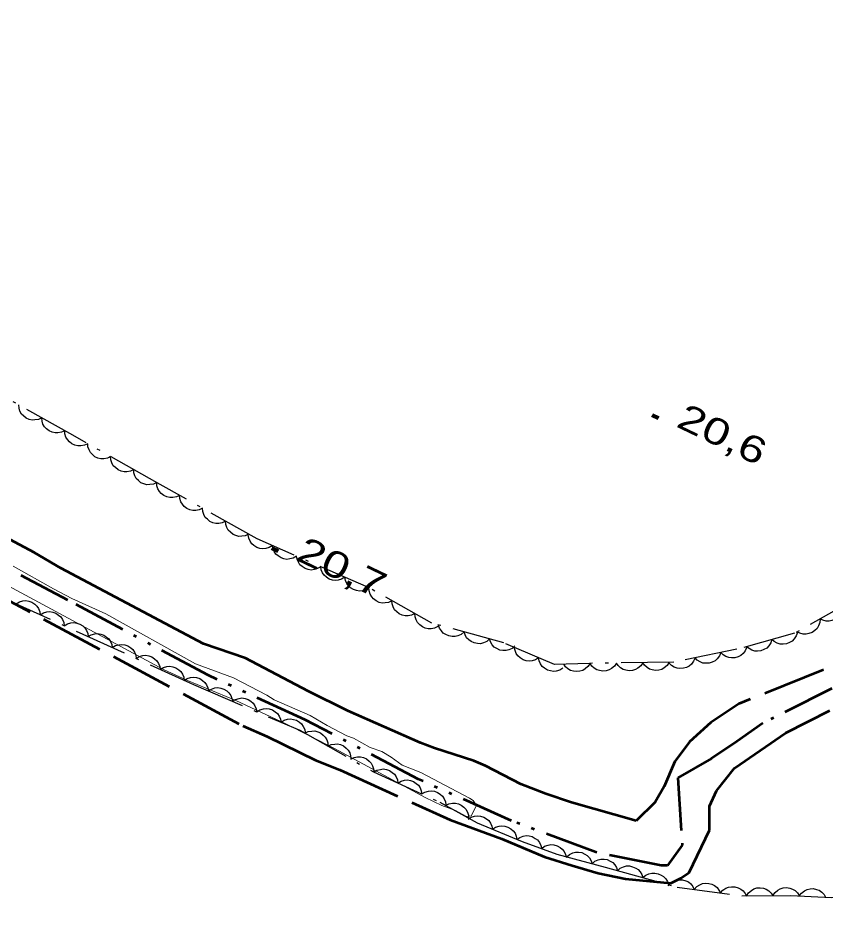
# Model space of a CAD drawing. Extents: x 355726 to 357533, y 5103782 to 5105258.
# Drawn here: x 356560.3 to 356606.3, y 5104611.6 to 5104663.5 of the extents above; entities that cross this region are included whole.
import ezdxf

# ---------------------------------------------------------------- set-up
doc = ezdxf.new("R2010")
doc.units = 0
doc.header["$LTSCALE"] = 0.6
for name, pattern in [('DASH_DOUBLE_DOT', [9.2, 5, -1.2, 0.3, -1.2, 0.3, -1.2]), ('DOT_DASHED', [7.7, 5, -1.2, 0.3, -1.2]), ('LONG_DASHED', [7.5, 6, -1.5])]:
    doc.linetypes.add(name, pattern=pattern)
for name, color, linetype, lineweight in [('1', 7, 'LONG_DASHED', 53), ('2', 7, 'LONG_DASHED', 13), ('3', 7, 'Continuous', 140), ('4', 7, 'DASH_DOUBLE_DOT', 53), ('44', 7, 'Continuous', 25)]:
    doc.layers.add(name, color=color, linetype=linetype, lineweight=lineweight)

msp = doc.modelspace()

# ---------------------------------------------------------------- linework, layer by layer
at = {"layer": '1', "linetype": 'Continuous'}
msp.add_lwpolyline([(356595.48, 5104617.88), (356591.81, 5104618.93), (356590.35, 5104619.41), (356588.92, 5104619.96), (356586.92, 5104621.01), (356586.25, 5104621.3), (356584.02, 5104622.01), (356583.21, 5104622.32), (356579.09, 5104624.13), (356576.82, 5104625.25), (356573.26, 5104627.13), (356570.88, 5104627.96), (356562.75, 5104632.26), (356561.24, 5104633.15), (356554.9, 5104636.53)], dxfattribs=at)
at = {"layer": '1'}
for points in [[(356557.81, 5104631.47), (356573.11, 5104623.29), (356574.5, 5104622.67), (356577.25, 5104621.34), (356578.63, 5104620.78), (356584.9, 5104617.93), (356587.84, 5104616.86), (356590.26, 5104615.84), (356591.85, 5104615.34), (356593.32, 5104614.91), (356594.87, 5104614.58), (356597.46, 5104614.34), (356598.02, 5104614.62), (356598.5, 5104614.94), (356599.66, 5104617.34), (356599.66, 5104618.72), (356600.05, 5104619.59), (356601.08, 5104620.88), (356604, 5104622.89), (356606.5, 5104624.15)], [(356610.32, 5104628.16), (356601.33, 5104624.54), (356599.73, 5104623.47), (356598.51, 5104622.37), (356597.68, 5104621.26), (356597.07, 5104619.83), (356596.56, 5104618.94), (356595.48, 5104617.88)]]:
    msp.add_lwpolyline(points, dxfattribs=at)
at = {"layer": '2', "linetype": 'Continuous'}
msp.add_lwpolyline([(356560.04, 5104632.38), (356562.34, 5104631.09), (356563.39, 5104630.53), (356565.32, 5104629.65), (356570.41, 5104626.82), (356572.58, 5104626.01), (356574.47, 5104625.03), (356574.9, 5104624.76), (356576.94, 5104623.87), (356577.9, 5104623.3), (356579.03, 5104622.71), (356579.4, 5104622.59), (356580.36, 5104622.05), (356581.01, 5104621.82), (356581.54, 5104621.51), (356582.18, 5104621.04), (356583.24, 5104620.63), (356586, 5104619.17), (356586.21, 5104619.03), (356586.4, 5104618.75), (356586.09, 5104618.16), (356585.84, 5104618.13), (356585.2, 5104618.46), (356584.42, 5104618.76), (356583.48, 5104619.2), (356578.32, 5104621.99), (356575.56, 5104623.4), (356572.71, 5104624.72), (356569.97, 5104625.87), (356568.6, 5104626.5), (356556.53, 5104632.98)], dxfattribs=at)
at = {"layer": '3'}
for p, q in [((356596.4, 5104640.97), (356596.76, 5104640.8)), ((356574.76, 5104633.4), (356575.12, 5104633.23))]:
    msp.add_line(p, q, dxfattribs=at)
at = {"layer": '4'}
msp.add_lwpolyline([(356606.62, 5104625.41), (356602.68, 5104623.43), (356601.2, 5104622.39), (356599.76, 5104621.43), (356597.85, 5104620.33), (356598.1, 5104616.5), (356597.26, 5104615.33), (356596.9, 5104615.34), (356593.19, 5104616.09), (356588.4, 5104617.88), (356583.08, 5104620.26), (356576.66, 5104623.63), (356571.14, 5104626.16), (356563.15, 5104630.44), (356555.85, 5104634.3), (356549.06, 5104638.21), (356543.13, 5104641.57), (356536.12, 5104645.84), (356533.21, 5104647.23), (356528.06, 5104651.11)], dxfattribs=at)
at = {"layer": '44', "linetype": 'DOT_DASHED'}
for points in [[(356607.98, 5104630.53), (356604.49, 5104628.55), (356601.2, 5104627.64), (356597.62, 5104626.9), (356592.83, 5104626.84), (356590.83, 5104626.78), (356587.96, 5104628), (356583.86, 5104629.13), (356580.26, 5104631.15), (356573.93, 5104633.92), (356568.23, 5104637.12), (356563.44, 5104639.82), (356559.84, 5104641.84), (356553.32, 5104647.05), (356548.26, 5104650.68), (356541.2, 5104654.26), (356535.71, 5104658.52), (356530.26, 5104663.55)], [(356529.08, 5104649.96), (356532.48, 5104646.87), (356538.31, 5104643.19), (356543.25, 5104640.02), (356547.11, 5104637.06), (356551.92, 5104634.36), (356555.22, 5104632.51), (356570.31, 5104625.63), (356576.35, 5104623.03), (356580.55, 5104620.66), (356584.32, 5104618.94), (356586.43, 5104617.76), (356589, 5104616.71), (356590.97, 5104615.99), (356593.71, 5104615.24), (356597.82, 5104614.11), (356601.5, 5104613.62), (356604.28, 5104613.63)], [(356604.28, 5104613.63), (356606.59, 5104613.52), (356608.77, 5104613.87), (356611.12, 5104614.52), (356613.17, 5104615.34), (356617.64, 5104616.42), (356618.88, 5104616.51), (356621.32, 5104615.93), (356623.12, 5104614.92), (356624.62, 5104614.08), (356625.65, 5104613.1), (356627.15, 5104612.26), (356630.02, 5104611.04)]]:
    msp.add_lwpolyline(points, dxfattribs=at)
at = {"layer": '44'}
for points in [[(356561.67, 5104640.81), (356561.48, 5104640.72), (356561.28, 5104640.69), (356561.12, 5104640.68), (356560.95, 5104640.72), (356560.78, 5104640.8), (356560.63, 5104640.92), (356560.51, 5104641.03), (356560.43, 5104641.19), (356560.38, 5104641.37), (356560.36, 5104641.55)], [(356562.98, 5104640.08), (356562.79, 5104639.99), (356562.59, 5104639.95), (356562.43, 5104639.95), (356562.26, 5104639.99), (356562.09, 5104640.07), (356561.94, 5104640.19), (356561.82, 5104640.3), (356561.74, 5104640.46), (356561.69, 5104640.63), (356561.67, 5104640.81)], [(356564.29, 5104639.34), (356564.1, 5104639.25), (356563.9, 5104639.22), (356563.73, 5104639.21), (356563.56, 5104639.25), (356563.39, 5104639.33), (356563.25, 5104639.45), (356563.13, 5104639.57), (356563.05, 5104639.72), (356562.99, 5104639.9), (356562.98, 5104640.08)], [(356565.59, 5104638.61), (356565.41, 5104638.51), (356565.2, 5104638.48), (356565.04, 5104638.47), (356564.87, 5104638.52), (356564.7, 5104638.59), (356564.55, 5104638.72), (356564.44, 5104638.83), (356564.36, 5104638.99), (356564.3, 5104639.16), (356564.29, 5104639.34)], [(356566.9, 5104637.87), (356566.71, 5104637.78), (356566.51, 5104637.74), (356566.35, 5104637.74), (356566.18, 5104637.78), (356566.01, 5104637.86), (356565.86, 5104637.98), (356565.74, 5104638.09), (356565.66, 5104638.25), (356565.61, 5104638.43), (356565.59, 5104638.61)], [(356568.21, 5104637.13), (356568.02, 5104637.04), (356567.82, 5104637.01), (356567.65, 5104637), (356567.48, 5104637.05), (356567.31, 5104637.12), (356567.17, 5104637.24), (356567.05, 5104637.36), (356566.97, 5104637.51), (356566.91, 5104637.69), (356566.9, 5104637.87)], [(356569.51, 5104636.4), (356569.33, 5104636.31), (356569.13, 5104636.27), (356568.96, 5104636.27), (356568.79, 5104636.31), (356568.62, 5104636.39), (356568.47, 5104636.51), (356568.36, 5104636.62), (356568.28, 5104636.78), (356568.22, 5104636.95), (356568.21, 5104637.13)], [(356570.82, 5104635.67), (356570.63, 5104635.57), (356570.43, 5104635.54), (356570.27, 5104635.53), (356570.1, 5104635.58), (356569.93, 5104635.65), (356569.78, 5104635.77), (356569.67, 5104635.89), (356569.59, 5104636.04), (356569.53, 5104636.22), (356569.51, 5104636.4)], [(356572.13, 5104634.93), (356571.94, 5104634.84), (356571.74, 5104634.8), (356571.58, 5104634.8), (356571.41, 5104634.84), (356571.24, 5104634.92), (356571.09, 5104635.04), (356570.97, 5104635.15), (356570.89, 5104635.31), (356570.84, 5104635.49), (356570.82, 5104635.67)], [(356573.44, 5104634.2), (356573.25, 5104634.1), (356573.05, 5104634.07), (356572.89, 5104634.06), (356572.72, 5104634.11), (356572.55, 5104634.18), (356572.4, 5104634.3), (356572.28, 5104634.42), (356572.2, 5104634.57), (356572.14, 5104634.75), (356572.13, 5104634.93)], [(356574.79, 5104633.55), (356574.61, 5104633.43), (356574.41, 5104633.38), (356574.25, 5104633.36), (356574.08, 5104633.38), (356573.9, 5104633.44), (356573.74, 5104633.55), (356573.62, 5104633.65), (356573.52, 5104633.8), (356573.45, 5104633.97), (356573.41, 5104634.15)], [(356576.16, 5104632.94), (356575.98, 5104632.83), (356575.79, 5104632.78), (356575.62, 5104632.76), (356575.45, 5104632.78), (356575.28, 5104632.84), (356575.12, 5104632.95), (356574.99, 5104633.05), (356574.89, 5104633.2), (356574.82, 5104633.37), (356574.79, 5104633.55)], [(356577.54, 5104632.34), (356577.36, 5104632.23), (356577.16, 5104632.18), (356577, 5104632.15), (356576.83, 5104632.18), (356576.65, 5104632.24), (356576.49, 5104632.35), (356576.36, 5104632.45), (356576.27, 5104632.6), (356576.19, 5104632.77), (356576.16, 5104632.94)], [(356578.91, 5104631.74), (356578.73, 5104631.63), (356578.54, 5104631.58), (356578.37, 5104631.55), (356578.2, 5104631.58), (356578.02, 5104631.64), (356577.86, 5104631.74), (356577.74, 5104631.85), (356577.64, 5104632), (356577.57, 5104632.17), (356577.54, 5104632.34)], [(356580.28, 5104631.14), (356580.11, 5104631.03), (356579.91, 5104630.97), (356579.75, 5104630.95), (356579.57, 5104630.98), (356579.4, 5104631.04), (356579.24, 5104631.14), (356579.11, 5104631.25), (356579.02, 5104631.39), (356578.94, 5104631.56), (356578.91, 5104631.74)], [(356581.59, 5104630.4), (356581.4, 5104630.31), (356581.2, 5104630.28), (356581.04, 5104630.27), (356580.87, 5104630.31), (356580.7, 5104630.39), (356580.55, 5104630.51), (356580.44, 5104630.63), (356580.35, 5104630.78), (356580.3, 5104630.96), (356580.28, 5104631.14)], [(356560.22, 5104630.23), (356560.4, 5104630.34), (356560.6, 5104630.39), (356560.76, 5104630.41), (356560.93, 5104630.38), (356561.11, 5104630.32), (356561.27, 5104630.21), (356561.39, 5104630.1), (356561.49, 5104629.96), (356561.56, 5104629.78), (356561.59, 5104629.61)], [(356582.9, 5104629.67), (356582.71, 5104629.58), (356582.51, 5104629.54), (356582.35, 5104629.54), (356582.18, 5104629.58), (356582.01, 5104629.66), (356581.86, 5104629.78), (356581.74, 5104629.89), (356581.66, 5104630.05), (356581.61, 5104630.22), (356581.59, 5104630.4)], [(356607.24, 5104630.11), (356607.23, 5104629.9), (356607.15, 5104629.71), (356607.07, 5104629.57), (356606.95, 5104629.45), (356606.79, 5104629.34), (356606.61, 5104629.28), (356606.46, 5104629.24), (356606.28, 5104629.25), (356606.1, 5104629.29), (356605.94, 5104629.37)], [(356561.59, 5104629.61), (356561.77, 5104629.72), (356561.96, 5104629.77), (356562.13, 5104629.79), (356562.3, 5104629.76), (356562.47, 5104629.7), (356562.63, 5104629.59), (356562.76, 5104629.48), (356562.85, 5104629.33), (356562.92, 5104629.16), (356562.95, 5104628.98)], [(356584.21, 5104628.94), (356584.02, 5104628.84), (356583.82, 5104628.81), (356583.65, 5104628.8), (356583.48, 5104628.85), (356583.32, 5104628.92), (356583.17, 5104629.04), (356583.05, 5104629.16), (356582.97, 5104629.31), (356582.91, 5104629.49), (356582.9, 5104629.67)], [(356562.95, 5104628.98), (356563.13, 5104629.09), (356563.33, 5104629.14), (356563.49, 5104629.16), (356563.66, 5104629.13), (356563.84, 5104629.07), (356564, 5104628.97), (356564.12, 5104628.86), (356564.22, 5104628.71), (356564.29, 5104628.54), (356564.32, 5104628.36)], [(356585.69, 5104628.63), (356585.53, 5104628.49), (356585.34, 5104628.41), (356585.19, 5104628.36), (356585.01, 5104628.37), (356584.83, 5104628.4), (356584.65, 5104628.48), (356584.51, 5104628.56), (356584.4, 5104628.7), (356584.3, 5104628.85), (356584.24, 5104629.02)], [(356605.94, 5104629.37), (356605.92, 5104629.16), (356605.85, 5104628.97), (356605.77, 5104628.83), (356605.64, 5104628.71), (356605.49, 5104628.6), (356605.31, 5104628.54), (356605.15, 5104628.5), (356604.98, 5104628.51), (356604.8, 5104628.55), (356604.63, 5104628.63)], [(356564.32, 5104628.36), (356564.49, 5104628.47), (356564.69, 5104628.52), (356564.86, 5104628.54), (356565.03, 5104628.51), (356565.2, 5104628.45), (356565.36, 5104628.34), (356565.49, 5104628.24), (356565.58, 5104628.09), (356565.65, 5104627.92), (356565.68, 5104627.74)], [(356587.14, 5104628.23), (356586.98, 5104628.09), (356586.79, 5104628.01), (356586.63, 5104627.96), (356586.46, 5104627.97), (356586.27, 5104628), (356586.1, 5104628.08), (356585.96, 5104628.17), (356585.84, 5104628.3), (356585.75, 5104628.46), (356585.69, 5104628.63)], [(356604.65, 5104628.59), (356604.58, 5104628.4), (356604.46, 5104628.23), (356604.35, 5104628.11), (356604.2, 5104628.02), (356604.03, 5104627.96), (356603.84, 5104627.94), (356603.67, 5104627.94), (356603.51, 5104627.99), (356603.34, 5104628.08), (356603.2, 5104628.19)], [(356565.68, 5104627.74), (356565.86, 5104627.85), (356566.06, 5104627.9), (356566.22, 5104627.92), (356566.39, 5104627.89), (356566.57, 5104627.83), (356566.73, 5104627.72), (356566.85, 5104627.62), (356566.94, 5104627.47), (356567.02, 5104627.3), (356567.05, 5104627.12)], [(356588.58, 5104627.83), (356588.42, 5104627.69), (356588.24, 5104627.61), (356588.08, 5104627.57), (356587.9, 5104627.57), (356587.72, 5104627.6), (356587.55, 5104627.68), (356587.41, 5104627.77), (356587.29, 5104627.9), (356587.19, 5104628.06), (356587.14, 5104628.23)], [(356603.2, 5104628.19), (356603.14, 5104628), (356603.02, 5104627.83), (356602.91, 5104627.71), (356602.75, 5104627.62), (356602.58, 5104627.56), (356602.39, 5104627.54), (356602.23, 5104627.54), (356602.06, 5104627.59), (356601.9, 5104627.68), (356601.76, 5104627.79)], [(356589.93, 5104627.16), (356589.76, 5104627.05), (356589.56, 5104626.99), (356589.4, 5104626.97), (356589.23, 5104626.99), (356589.05, 5104627.05), (356588.89, 5104627.15), (356588.76, 5104627.26), (356588.66, 5104627.4), (356588.59, 5104627.57), (356588.55, 5104627.75)], [(356600.3, 5104627.45), (356600.22, 5104627.26), (356600.09, 5104627.1), (356599.97, 5104626.99), (356599.81, 5104626.91), (356599.63, 5104626.86), (356599.44, 5104626.85), (356599.28, 5104626.86), (356599.12, 5104626.93), (356598.96, 5104627.02), (356598.83, 5104627.15)], [(356601.77, 5104627.76), (356601.69, 5104627.56), (356601.56, 5104627.41), (356601.44, 5104627.29), (356601.28, 5104627.22), (356601.1, 5104627.16), (356600.91, 5104627.16), (356600.75, 5104627.17), (356600.59, 5104627.23), (356600.43, 5104627.33), (356600.3, 5104627.45)], [(356567.05, 5104627.12), (356567.22, 5104627.23), (356567.42, 5104627.28), (356567.59, 5104627.3), (356567.76, 5104627.27), (356567.93, 5104627.21), (356568.09, 5104627.1), (356568.22, 5104626.99), (356568.31, 5104626.84), (356568.38, 5104626.67), (356568.41, 5104626.5)], [(356591.31, 5104626.57), (356591.14, 5104626.46), (356590.94, 5104626.4), (356590.78, 5104626.38), (356590.61, 5104626.41), (356590.43, 5104626.46), (356590.27, 5104626.57), (356590.14, 5104626.67), (356590.04, 5104626.82), (356589.97, 5104626.98), (356589.93, 5104627.16)], [(356592.86, 5104626.84), (356592.74, 5104626.66), (356592.59, 5104626.53), (356592.45, 5104626.44), (356592.28, 5104626.39), (356592.1, 5104626.37), (356591.91, 5104626.4), (356591.75, 5104626.44), (356591.6, 5104626.53), (356591.46, 5104626.65), (356591.36, 5104626.8)], [(356594.36, 5104626.86), (356594.24, 5104626.68), (356594.08, 5104626.55), (356593.94, 5104626.47), (356593.77, 5104626.42), (356593.59, 5104626.4), (356593.4, 5104626.43), (356593.24, 5104626.47), (356593.1, 5104626.57), (356592.96, 5104626.69), (356592.86, 5104626.84)], [(356595.86, 5104626.88), (356595.74, 5104626.7), (356595.58, 5104626.57), (356595.44, 5104626.49), (356595.27, 5104626.44), (356595.09, 5104626.42), (356594.9, 5104626.45), (356594.74, 5104626.49), (356594.6, 5104626.59), (356594.46, 5104626.71), (356594.36, 5104626.86)], [(356597.35, 5104626.9), (356597.24, 5104626.72), (356597.08, 5104626.59), (356596.94, 5104626.5), (356596.77, 5104626.46), (356596.59, 5104626.44), (356596.4, 5104626.47), (356596.24, 5104626.51), (356596.1, 5104626.61), (356595.96, 5104626.73), (356595.86, 5104626.88)], [(356598.83, 5104627.15), (356598.75, 5104626.96), (356598.62, 5104626.8), (356598.5, 5104626.69), (356598.34, 5104626.61), (356598.17, 5104626.56), (356597.97, 5104626.55), (356597.81, 5104626.56), (356597.65, 5104626.63), (356597.49, 5104626.72), (356597.36, 5104626.85)], [(356568.41, 5104626.5), (356568.59, 5104626.6), (356568.79, 5104626.66), (356568.95, 5104626.68), (356569.12, 5104626.65), (356569.3, 5104626.58), (356569.46, 5104626.48), (356569.58, 5104626.37), (356569.67, 5104626.22), (356569.75, 5104626.05), (356569.78, 5104625.87)], [(356569.77, 5104625.86), (356569.95, 5104625.97), (356570.14, 5104626.03), (356570.31, 5104626.05), (356570.48, 5104626.03), (356570.66, 5104625.97), (356570.82, 5104625.86), (356570.94, 5104625.76), (356571.04, 5104625.62), (356571.11, 5104625.45), (356571.15, 5104625.27)], [(356571.15, 5104625.27), (356571.32, 5104625.38), (356571.52, 5104625.44), (356571.68, 5104625.46), (356571.86, 5104625.43), (356572.03, 5104625.38), (356572.19, 5104625.27), (356572.32, 5104625.17), (356572.42, 5104625.02), (356572.49, 5104624.85), (356572.53, 5104624.68)], [(356572.53, 5104624.68), (356572.7, 5104624.79), (356572.9, 5104624.84), (356573.06, 5104624.87), (356573.24, 5104624.84), (356573.41, 5104624.78), (356573.57, 5104624.68), (356573.7, 5104624.58), (356573.8, 5104624.43), (356573.87, 5104624.26), (356573.9, 5104624.08)], [(356573.9, 5104624.08), (356574.08, 5104624.2), (356574.28, 5104624.25), (356574.44, 5104624.27), (356574.61, 5104624.25), (356574.79, 5104624.19), (356574.95, 5104624.09), (356575.08, 5104623.98), (356575.17, 5104623.84), (356575.25, 5104623.67), (356575.28, 5104623.49)], [(356575.28, 5104623.49), (356575.46, 5104623.6), (356575.65, 5104623.66), (356575.82, 5104623.68), (356575.99, 5104623.65), (356576.17, 5104623.6), (356576.33, 5104623.49), (356576.45, 5104623.39), (356576.55, 5104623.24), (356576.63, 5104623.07), (356576.66, 5104622.9)], [(356576.64, 5104622.86), (356576.83, 5104622.96), (356577.03, 5104622.99), (356577.2, 5104623), (356577.37, 5104622.95), (356577.53, 5104622.88), (356577.68, 5104622.76), (356577.8, 5104622.64), (356577.88, 5104622.48), (356577.94, 5104622.31), (356577.95, 5104622.13)], [(356577.95, 5104622.13), (356578.14, 5104622.22), (356578.34, 5104622.25), (356578.5, 5104622.26), (356578.67, 5104622.22), (356578.84, 5104622.14), (356578.99, 5104622.02), (356579.1, 5104621.9), (356579.19, 5104621.75), (356579.24, 5104621.57), (356579.26, 5104621.39)], [(356579.26, 5104621.39), (356579.44, 5104621.48), (356579.64, 5104621.52), (356579.81, 5104621.52), (356579.98, 5104621.48), (356580.15, 5104621.4), (356580.3, 5104621.28), (356580.41, 5104621.17), (356580.49, 5104621.01), (356580.55, 5104620.83), (356580.56, 5104620.65)], [(356580.56, 5104620.65), (356580.74, 5104620.76), (356580.94, 5104620.81), (356581.1, 5104620.83), (356581.28, 5104620.8), (356581.45, 5104620.74), (356581.61, 5104620.63), (356581.73, 5104620.53), (356581.83, 5104620.38), (356581.9, 5104620.21), (356581.93, 5104620.03)], [(356581.93, 5104620.03), (356582.11, 5104620.14), (356582.3, 5104620.19), (356582.47, 5104620.21), (356582.64, 5104620.18), (356582.81, 5104620.12), (356582.97, 5104620.01), (356583.1, 5104619.91), (356583.19, 5104619.76), (356583.26, 5104619.59), (356583.29, 5104619.41)], [(356583.29, 5104619.41), (356583.47, 5104619.52), (356583.67, 5104619.57), (356583.83, 5104619.59), (356584.01, 5104619.56), (356584.18, 5104619.5), (356584.34, 5104619.39), (356584.46, 5104619.28), (356584.56, 5104619.13), (356584.63, 5104618.96), (356584.66, 5104618.79)], [(356584.64, 5104618.76), (356584.83, 5104618.85), (356585.03, 5104618.89), (356585.2, 5104618.89), (356585.37, 5104618.85), (356585.53, 5104618.77), (356585.68, 5104618.65), (356585.8, 5104618.54), (356585.88, 5104618.38), (356585.94, 5104618.21), (356585.95, 5104618.03)], [(356585.92, 5104617.97), (356586.1, 5104618.08), (356586.29, 5104618.14), (356586.46, 5104618.17), (356586.63, 5104618.15), (356586.81, 5104618.09), (356586.97, 5104617.99), (356587.1, 5104617.89), (356587.2, 5104617.74), (356587.28, 5104617.58), (356587.31, 5104617.4)], [(356587.31, 5104617.4), (356587.49, 5104617.52), (356587.68, 5104617.57), (356587.84, 5104617.6), (356588.02, 5104617.58), (356588.19, 5104617.52), (356588.36, 5104617.42), (356588.49, 5104617.32), (356588.59, 5104617.18), (356588.66, 5104617.01), (356588.7, 5104616.83)], [(356588.7, 5104616.82), (356588.87, 5104616.94), (356589.06, 5104617.01), (356589.22, 5104617.04), (356589.4, 5104617.03), (356589.57, 5104616.98), (356589.74, 5104616.88), (356589.87, 5104616.79), (356589.98, 5104616.65), (356590.06, 5104616.48), (356590.11, 5104616.31)], [(356590.11, 5104616.31), (356590.27, 5104616.43), (356590.47, 5104616.49), (356590.63, 5104616.53), (356590.8, 5104616.51), (356590.98, 5104616.46), (356591.15, 5104616.37), (356591.28, 5104616.27), (356591.39, 5104616.13), (356591.47, 5104615.97), (356591.51, 5104615.79)], [(356591.53, 5104615.84), (356591.69, 5104615.97), (356591.87, 5104616.05), (356592.03, 5104616.1), (356592.21, 5104616.1), (356592.39, 5104616.07), (356592.56, 5104615.99), (356592.7, 5104615.9), (356592.82, 5104615.77), (356592.92, 5104615.61), (356592.98, 5104615.44)], [(356592.98, 5104615.44), (356593.13, 5104615.58), (356593.32, 5104615.66), (356593.48, 5104615.7), (356593.66, 5104615.7), (356593.84, 5104615.67), (356594.01, 5104615.59), (356594.15, 5104615.51), (356594.27, 5104615.37), (356594.36, 5104615.22), (356594.42, 5104615.04)], [(356594.42, 5104615.04), (356594.58, 5104615.18), (356594.77, 5104615.26), (356594.93, 5104615.31), (356595.1, 5104615.31), (356595.28, 5104615.27), (356595.46, 5104615.19), (356595.6, 5104615.11), (356595.71, 5104614.97), (356595.81, 5104614.82), (356595.87, 5104614.65)], [(356595.87, 5104614.65), (356596.03, 5104614.78), (356596.21, 5104614.86), (356596.37, 5104614.91), (356596.55, 5104614.91), (356596.73, 5104614.87), (356596.9, 5104614.79), (356597.04, 5104614.71), (356597.16, 5104614.58), (356597.26, 5104614.42), (356597.32, 5104614.25)], [(356597.3, 5104614.18), (356597.44, 5104614.34), (356597.61, 5104614.44), (356597.76, 5104614.51), (356597.94, 5104614.53), (356598.12, 5104614.52), (356598.31, 5104614.46), (356598.46, 5104614.4), (356598.59, 5104614.29), (356598.71, 5104614.14), (356598.79, 5104613.98)], [(356598.79, 5104613.98), (356598.93, 5104614.14), (356599.1, 5104614.24), (356599.25, 5104614.31), (356599.43, 5104614.33), (356599.61, 5104614.32), (356599.79, 5104614.27), (356599.94, 5104614.2), (356600.08, 5104614.09), (356600.19, 5104613.94), (356600.27, 5104613.78)], [(356600.27, 5104613.78), (356600.41, 5104613.94), (356600.59, 5104614.05), (356600.74, 5104614.11), (356600.91, 5104614.13), (356601.1, 5104614.13), (356601.28, 5104614.07), (356601.43, 5104614), (356601.56, 5104613.89), (356601.68, 5104613.75), (356601.76, 5104613.59)], [(356601.76, 5104613.62), (356601.88, 5104613.79), (356602.04, 5104613.92), (356602.18, 5104614.01), (356602.35, 5104614.06), (356602.53, 5104614.07), (356602.72, 5104614.04), (356602.88, 5104614), (356603.03, 5104613.9), (356603.16, 5104613.77), (356603.26, 5104613.63)], [(356603.26, 5104613.63), (356603.38, 5104613.8), (356603.54, 5104613.93), (356603.68, 5104614.01), (356603.85, 5104614.06), (356604.03, 5104614.08), (356604.22, 5104614.05), (356604.38, 5104614), (356604.53, 5104613.91), (356604.66, 5104613.78), (356604.76, 5104613.63)], [(356604.76, 5104613.61), (356604.89, 5104613.77), (356605.05, 5104613.89), (356605.2, 5104613.97), (356605.37, 5104614.01), (356605.55, 5104614.02), (356605.74, 5104613.98), (356605.9, 5104613.93), (356606.04, 5104613.82), (356606.17, 5104613.69), (356606.26, 5104613.54)]]:
    msp.add_lwpolyline(points, dxfattribs=at)

# ---------------------------------------------------------------- texts
at = {"layer": '3', "width": 1.35}
for s, p in [('20,6   ', (356597.69, 5104640.34)), ('20,7   ', (356576.05, 5104632.76))]:
    msp.add_text(s, height=1.5, rotation=334.423, dxfattribs=at).set_placement(p)

doc.saveas('drawing.dxf')
